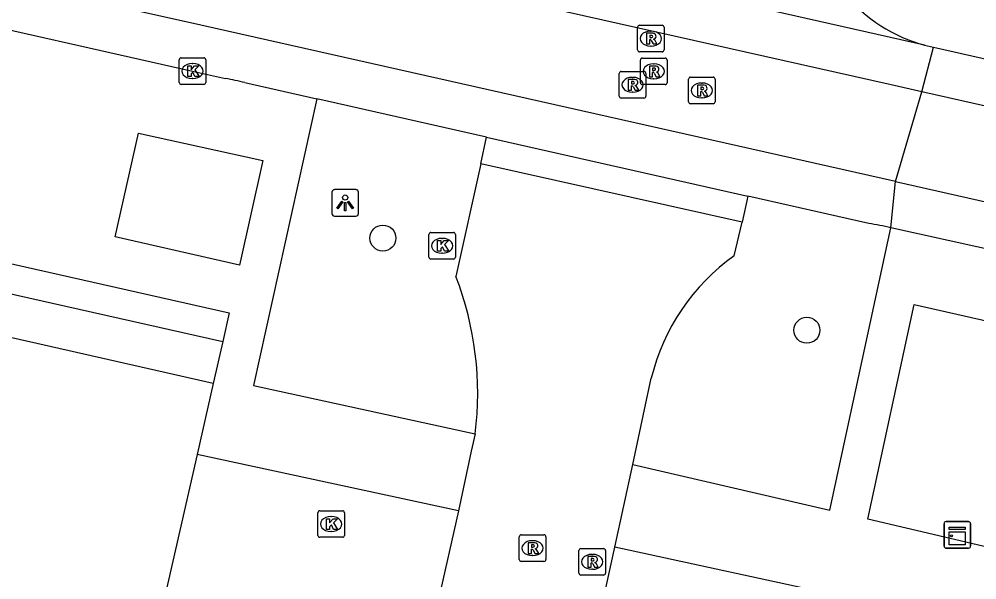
# Model space of a CAD drawing. Extents: x 161771 to 163125, y 382479 to 383177.
# Drawn here: x 162488.21 to 162524.24, y 382817.29 to 382838.37 of the extents above; entities that cross this region are included whole.
import ezdxf

# ---------------------------------------------------------------- set-up
doc = ezdxf.new("R2010")
doc.units = 0
for name, color, linetype in [('IMGEO_Boom', 7, 'Continuous'), ('IMGEO_Kast', 7, 'Continuous'), ('IMGEO_Kolk', 7, 'Continuous'), ('IMGEO_Lichtpunt', 7, 'Continuous'), ('IMGEO_Pand', 7, 'Continuous'), ('IMGEO_Rijbaan_lokaal_gesloten', 7, 'Continuous'), ('IMGEO_Rijbaan_lokaal_open', 7, 'Continuous'), ('IMGEO_Rioolput', 7, 'Continuous'), ('IMGEO_Voetpad_open', 7, 'Continuous')]:
    doc.layers.add(name, color=color, linetype=linetype)

msp = doc.modelspace()

# ---------------------------------------------------------------- linework, layer by layer
at = {"layer": 'IMGEO_Boom'}
for centre in [(162501.897, 382830.138), (162517.846, 382826.673)]:
    msp.add_circle(centre, 0.489, dxfattribs=at)
at = {"layer": 'IMGEO_Kast'}
for p, q in [((162523.004, 382818.553), (162523.004, 382819.394)), ((162523.004, 382819.394), (162523.004, 382818.553)), ((162523.079, 382819.478), (162523.92, 382819.478)), ((162523.92, 382819.478), (162523.079, 382819.478)), ((162524.004, 382819.403), (162524.004, 382818.562)), ((162524.004, 382818.562), (162524.004, 382819.403)), ((162523.929, 382818.478), (162523.088, 382818.478)), ((162523.088, 382818.478), (162523.929, 382818.478))]:
    msp.add_line(p, q, dxfattribs=at)
for points in [[(162523.199, 382819.268), (162523.799, 382819.268), (162523.799, 382819.183), (162523.199, 382819.183), (162523.199, 382819.268)], [(162523.199, 382819.093), (162523.799, 382819.093), (162523.799, 382818.604), (162523.199, 382818.604), (162523.199, 382819.093)]]:
    msp.add_lwpolyline(points, dxfattribs=at)
msp.add_circle((162523.283, 382818.942), 0.0377, dxfattribs=at)
for centre, start, end in [((162523.082, 382819.4), 92.4484, 184.2845), ((162523.082, 382819.4), 92.4484, 184.2845), ((162523.926, 382819.4), 2.4484, 94.2845), ((162523.926, 382819.4), 2.4484, 94.2845), ((162523.082, 382818.556), 182.4484, 274.2845), ((162523.082, 382818.556), 182.4484, 274.2845), ((162523.926, 382818.556), 272.4484, 4.2845), ((162523.926, 382818.556), 272.4484, 4.2845)]:
    msp.add_arc(centre, 0.0779, start, end, dxfattribs=at)
at = {"layer": 'IMGEO_Kolk'}
for p, q in [((162494.235, 382835.994), (162494.235, 382836.846)), ((162494.31, 382836.92), (162495.162, 382836.92)), ((162494.723, 382836.7), (162494.748, 382836.7)), ((162495.236, 382836.846), (162495.236, 382835.994)), ((162495.162, 382835.92), (162494.31, 382835.92)), ((162494.746, 382836.14), (162494.721, 382836.14)), ((162503.626, 382829.423), (162503.626, 382830.275)), ((162503.701, 382830.349), (162504.553, 382830.349)), ((162504.627, 382830.275), (162504.627, 382829.423)), ((162504.114, 382830.129), (162504.139, 382830.129)), ((162504.137, 382829.569), (162504.112, 382829.569)), ((162504.553, 382829.349), (162503.701, 382829.349)), ((162499.45, 382818.96), (162499.45, 382819.812)), ((162499.525, 382819.886), (162500.377, 382819.886)), ((162500.451, 382819.812), (162500.451, 382818.96)), ((162499.938, 382819.666), (162499.963, 382819.666)), ((162499.961, 382819.106), (162499.936, 382819.106)), ((162500.377, 382818.886), (162499.525, 382818.886))]:
    msp.add_line(p, q, dxfattribs=at)
for points in [[(162494.235, 382835.994), (162494.235, 382836.846)], [(162494.31, 382836.92), (162495.162, 382836.92)], [(162495.236, 382836.846), (162495.236, 382835.994)], [(162494.556, 382836.62), (162494.679, 382836.62), (162494.679, 382836.469), (162494.809, 382836.62), (162494.973, 382836.62), (162494.827, 382836.469), (162494.98, 382836.22), (162494.828, 382836.22), (162494.743, 382836.384), (162494.679, 382836.317), (162494.679, 382836.22), (162494.556, 382836.22), (162494.556, 382836.62)], [(162495.162, 382835.92), (162494.31, 382835.92)], [(162503.626, 382829.423), (162503.626, 382830.275)], [(162503.701, 382830.349), (162504.553, 382830.349)], [(162504.627, 382830.275), (162504.627, 382829.423)], [(162503.947, 382830.049), (162504.07, 382830.049), (162504.07, 382829.898), (162504.2, 382830.049), (162504.364, 382830.049), (162504.218, 382829.898), (162504.371, 382829.649), (162504.219, 382829.649), (162504.134, 382829.813), (162504.07, 382829.746), (162504.07, 382829.649), (162503.947, 382829.649), (162503.947, 382830.049)], [(162504.553, 382829.349), (162503.701, 382829.349)], [(162499.45, 382818.96), (162499.45, 382819.812)], [(162499.525, 382819.886), (162500.377, 382819.886)], [(162500.451, 382819.812), (162500.451, 382818.96)], [(162499.771, 382819.586), (162499.894, 382819.586), (162499.894, 382819.435), (162500.024, 382819.586), (162500.188, 382819.586), (162500.042, 382819.435), (162500.195, 382819.186), (162500.043, 382819.186), (162499.958, 382819.35), (162499.894, 382819.283), (162499.894, 382819.186), (162499.771, 382819.186), (162499.771, 382819.586)], [(162500.377, 382818.886), (162499.525, 382818.886)]]:
    msp.add_lwpolyline(points, dxfattribs=at)
for centre, start, end in [((162494.312, 382836.844), 91.552, 178.448), ((162494.312, 382836.844), 91.552, 178.448), ((162495.16, 382836.844), 1.552, 88.448), ((162495.16, 382836.844), 1.552, 88.448), ((162494.312, 382835.996), 181.552, 268.448), ((162494.312, 382835.996), 181.552, 268.448), ((162495.16, 382835.996), 271.552, 358.448), ((162495.16, 382835.996), 271.552, 358.448), ((162503.703, 382830.273), 91.552, 178.448), ((162503.703, 382830.273), 91.552, 178.448), ((162504.551, 382830.273), 1.552, 88.448), ((162504.551, 382830.273), 1.552, 88.448), ((162503.703, 382829.425), 181.552, 268.448), ((162503.703, 382829.425), 181.552, 268.448), ((162504.551, 382829.425), 271.552, 358.448), ((162504.551, 382829.425), 271.552, 358.448), ((162499.527, 382819.81), 91.552, 178.448), ((162499.527, 382819.81), 91.552, 178.448), ((162500.375, 382819.81), 1.552, 88.448), ((162500.375, 382819.81), 1.552, 88.448), ((162499.527, 382818.962), 181.552, 268.448), ((162499.527, 382818.962), 181.552, 268.448), ((162500.375, 382818.962), 271.552, 358.448), ((162500.375, 382818.962), 271.552, 358.448)]:
    msp.add_arc(centre, 0.0765, start, end, dxfattribs=at)
for centre, major_axis, ratio, start_param, end_param in [((162494.722, 382836.42), (-0.387, 0.002), 0.722429, 4.712389, 7.853982), ((162494.747, 382836.42), (-0.39, 0.002), 0.717154, 1.570796, 4.712389), ((162504.113, 382829.849), (-0.387, 0.002), 0.722429, 4.712389, 7.853982), ((162504.138, 382829.849), (-0.39, 0.002), 0.717154, 1.570796, 4.712389), ((162499.937, 382819.386), (-0.387, 0.002), 0.722429, 4.712389, 7.853982), ((162499.962, 382819.386), (-0.39, 0.002), 0.717154, 1.570796, 4.712389)]:
    msp.add_ellipse(centre, major_axis=major_axis, ratio=ratio, start_param=start_param, end_param=end_param, dxfattribs=at)
at = {"layer": 'IMGEO_Lichtpunt'}
for p, q in [((162500.883, 382831.96), (162500.075, 382831.96)), ((162500.883, 382831.96), (162500.075, 382831.96)), ((162499.981, 382831.865), (162499.981, 382831.058)), ((162499.981, 382831.865), (162499.981, 382831.058)), ((162500.977, 382831.058), (162500.977, 382831.865)), ((162500.977, 382831.058), (162500.977, 382831.865)), ((162500.075, 382830.964), (162500.883, 382830.964)), ((162500.075, 382830.964), (162500.883, 382830.964))]:
    msp.add_line(p, q, dxfattribs=at)
for points in [[(162500.355, 382831.529), (162500.394, 382831.501), (162500.206, 382831.239), (162500.168, 382831.266), (162500.355, 382831.529)], [(162500.457, 382831.481), (162500.504, 382831.481), (162500.504, 382831.159), (162500.457, 382831.159), (162500.457, 382831.481)], [(162500.567, 382831.501), (162500.605, 382831.528), (162500.792, 382831.266), (162500.753, 382831.238), (162500.567, 382831.501)]]:
    msp.add_lwpolyline(points, dxfattribs=at)
msp.add_circle((162500.48, 382831.663), 0.0994, dxfattribs=at)
for centre, start, end in [((162500.075, 382831.865), 90, 180), ((162500.075, 382831.865), 90, 180), ((162500.883, 382831.865), 0, 90), ((162500.883, 382831.865), 0, 90), ((162500.075, 382831.058), 180, 270), ((162500.075, 382831.058), 180, 270), ((162500.883, 382831.058), 270, 0), ((162500.883, 382831.058), 270, 360)]:
    msp.add_arc(centre, 0.0946, start, end, dxfattribs=at)
at = {"layer": 'IMGEO_Pand'}
for points in [[(162495.517, 382824.667), (162486.707, 382826.66)], [(162495.517, 382824.667), (162494.91, 382822.004)], [(162494.91, 382822.004), (162491.289, 382806.116), (162492.051, 382805.943), (162491.42, 382803.174), (162490.658, 382803.348)]]:
    msp.add_lwpolyline(points, dxfattribs=at)
at = {"layer": 'IMGEO_Rijbaan_lokaal_gesloten'}
for points in [[(162522.166, 382835.638), (162521.011, 382835.897), (162466.662, 382848.102), (162359.479, 382872.3)], [(162521.175, 382832.265), (162495.043, 382838.141), (162484.827, 382840.431), (162390.023, 382861.801), (162355.961, 382869.489)], [(162522.276, 382837.399), (162502.406, 382841.883)], [(162472.182, 382841.51), (162484.501, 382838.727), (162494.736, 382836.42), (162495.975, 382836.142)], [(162522.276, 382837.399), (162522.61, 382837.323)], [(162522.166, 382835.638), (162522.61, 382837.323)], [(162522.61, 382837.323), (162527.328, 382836.258), (162528.342, 382836.046)], [(162496.702, 382835.984), (162499.414, 382835.372)], [(162521.175, 382832.265), (162522.166, 382835.638)], [(163032.655, 382721.102), (163031.99, 382721.234), (162915.446, 382747.394), (162896.465, 382751.616), (162702.573, 382795.147), (162642.274, 382808.681), (162613.961, 382815.02), (162554.685, 382828.334), (162522.166, 382835.638)], [(162505.799, 382833.931), (162499.414, 382835.372)], [(162521.002, 382830.522), (162521.175, 382832.265)], [(162521.175, 382832.265), (162544.4, 382827.043), (162605.633, 382813.283), (162678.397, 382796.971), (162861.402, 382755.875), (162976.631, 382730.027), (163031.336, 382717.589), (163033.334, 382716.946), (163046.945, 382712.072)], [(162520.172, 382830.687), (162515.629, 382831.712)], [(162525.314, 382829.567), (162521.002, 382830.522)]]:
    msp.add_lwpolyline(points, dxfattribs=at)
for centre, radius, start, end in [((162494.287, 382826.623), 9.668, 75.5335, 79.9435), ((162519.208, 382823.67), 7.083, 75.3315, 82.1814)]:
    msp.add_arc(centre, radius, start, end, dxfattribs=at)
at = {"layer": 'IMGEO_Rijbaan_lokaal_open'}
for points in [[(162505.579, 382832.934), (162505.799, 382833.931)], [(162505.799, 382833.931), (162515.629, 382831.712)], [(162505.579, 382832.934), (162504.644, 382828.695)], [(162515.406, 382830.739), (162505.579, 382832.934)], [(162515.629, 382831.712), (162515.406, 382830.739)], [(162515.112, 382829.476), (162515.406, 382830.739)], [(162511.296, 382821.626), (162511.992, 382824.866)], [(162505.365, 382822.78), (162505.223, 382822.13), (162504.743, 382819.885)], [(162510.621, 382818.519), (162511.296, 382821.626)], [(162504.743, 382819.885), (162503.973, 382816.498)], [(162509.884, 382815.143), (162510.621, 382818.519)]]:
    msp.add_lwpolyline(points, dxfattribs=at)
for centre, radius, start, end in [((162523.704, 382842.915), 5.697, 219.0018, 255.4891), ((162519.726, 382822.993), 7.957, 125.4366, 166.3839), ((162493.319, 382824.313), 12.143, 352.7469, 21.1525)]:
    msp.add_arc(centre, radius, start, end, dxfattribs=at)
at = {"layer": 'IMGEO_Rioolput'}
for p, q in [((162511.55, 382838.142), (162512.402, 382838.142)), ((162511.475, 382837.216), (162511.475, 382838.068)), ((162511.963, 382837.922), (162511.988, 382837.922)), ((162512.476, 382838.068), (162512.476, 382837.216)), ((162511.986, 382837.362), (162511.961, 382837.362)), ((162512.402, 382837.142), (162511.55, 382837.142)), ((162511.583, 382835.983), (162511.583, 382836.835)), ((162511.658, 382836.909), (162512.51, 382836.909)), ((162512.071, 382836.689), (162512.096, 382836.689)), ((162512.584, 382836.835), (162512.584, 382835.983)), ((162510.79, 382835.478), (162510.79, 382836.33)), ((162510.865, 382836.404), (162511.717, 382836.404)), ((162511.791, 382836.33), (162511.791, 382835.478)), ((162511.278, 382836.184), (162511.303, 382836.184)), ((162512.094, 382836.129), (162512.069, 382836.129)), ((162513.394, 382835.265), (162513.394, 382836.117)), ((162513.469, 382836.191), (162514.321, 382836.191)), ((162513.882, 382835.971), (162513.907, 382835.971)), ((162514.395, 382836.117), (162514.395, 382835.265)), ((162511.301, 382835.624), (162511.276, 382835.624)), ((162512.51, 382835.909), (162511.658, 382835.909)), ((162511.717, 382835.404), (162510.865, 382835.404)), ((162513.905, 382835.411), (162513.88, 382835.411)), ((162514.321, 382835.191), (162513.469, 382835.191)), ((162507.103, 382818.98), (162507.955, 382818.98)), ((162507.028, 382818.054), (162507.028, 382818.906)), ((162507.516, 382818.76), (162507.541, 382818.76)), ((162508.029, 382818.906), (162508.029, 382818.054)), ((162509.27, 382817.538), (162509.27, 382818.39)), ((162509.345, 382818.464), (162510.197, 382818.464)), ((162510.271, 382818.39), (162510.271, 382817.538)), ((162507.955, 382817.98), (162507.103, 382817.98)), ((162507.539, 382818.2), (162507.514, 382818.2)), ((162509.758, 382818.244), (162509.783, 382818.244)), ((162509.781, 382817.684), (162509.756, 382817.684)), ((162510.197, 382817.464), (162509.345, 382817.464))]:
    msp.add_line(p, q, dxfattribs=at)
for points in [[(162511.55, 382838.142), (162512.402, 382838.142)], [(162511.475, 382837.216), (162511.475, 382838.068)], [(162512.064, 382837.84), (162511.812, 382837.842), (162511.812, 382837.442)], [(162511.99, 382837.761), (162511.936, 382837.761), (162511.936, 382837.68)], [(162512.476, 382838.068), (162512.476, 382837.216)], [(162511.812, 382837.442), (162511.936, 382837.442), (162511.936, 382837.604), (162511.947, 382837.604)], [(162511.936, 382837.68), (162511.988, 382837.68)], [(162511.994, 382837.575), (162512.065, 382837.442), (162512.205, 382837.442), (162512.14, 382837.568)], [(162512.402, 382837.142), (162511.55, 382837.142)], [(162511.583, 382835.983), (162511.583, 382836.835)], [(162511.658, 382836.909), (162512.51, 382836.909)], [(162512.584, 382836.835), (162512.584, 382835.983)], [(162510.79, 382835.478), (162510.79, 382836.33)], [(162510.865, 382836.404), (162511.717, 382836.404)], [(162511.791, 382836.33), (162511.791, 382835.478)], [(162512.172, 382836.607), (162511.92, 382836.609), (162511.92, 382836.209)], [(162511.92, 382836.209), (162512.044, 382836.209), (162512.044, 382836.371), (162512.055, 382836.371)], [(162512.098, 382836.528), (162512.044, 382836.528), (162512.044, 382836.447)], [(162512.044, 382836.447), (162512.096, 382836.447)], [(162512.102, 382836.342), (162512.173, 382836.209), (162512.313, 382836.209), (162512.248, 382836.335)], [(162511.379, 382836.102), (162511.127, 382836.104), (162511.127, 382835.704)], [(162511.305, 382836.023), (162511.251, 382836.023), (162511.251, 382835.942)], [(162511.251, 382835.942), (162511.303, 382835.942)], [(162513.394, 382835.265), (162513.394, 382836.117)], [(162513.469, 382836.191), (162514.321, 382836.191)], [(162514.395, 382836.117), (162514.395, 382835.265)], [(162511.127, 382835.704), (162511.251, 382835.704), (162511.251, 382835.866), (162511.262, 382835.866)], [(162511.309, 382835.837), (162511.38, 382835.704), (162511.52, 382835.704), (162511.455, 382835.83)], [(162512.51, 382835.909), (162511.658, 382835.909)], [(162513.983, 382835.889), (162513.731, 382835.891), (162513.731, 382835.491)], [(162513.731, 382835.491), (162513.855, 382835.491), (162513.855, 382835.653), (162513.866, 382835.653)], [(162513.909, 382835.81), (162513.855, 382835.81), (162513.855, 382835.729)], [(162513.855, 382835.729), (162513.907, 382835.729)], [(162513.913, 382835.624), (162513.984, 382835.491), (162514.124, 382835.491), (162514.059, 382835.617)], [(162511.717, 382835.404), (162510.865, 382835.404)], [(162514.321, 382835.191), (162513.469, 382835.191)], [(162507.103, 382818.98), (162507.955, 382818.98)], [(162507.028, 382818.054), (162507.028, 382818.906)], [(162507.617, 382818.678), (162507.365, 382818.68), (162507.365, 382818.28)], [(162508.029, 382818.906), (162508.029, 382818.054)], [(162507.365, 382818.28), (162507.489, 382818.28), (162507.489, 382818.442), (162507.5, 382818.442)], [(162507.543, 382818.599), (162507.489, 382818.599), (162507.489, 382818.518)], [(162507.489, 382818.518), (162507.541, 382818.518)], [(162507.547, 382818.413), (162507.618, 382818.28), (162507.758, 382818.28), (162507.693, 382818.406)], [(162509.27, 382817.538), (162509.27, 382818.39)], [(162509.345, 382818.464), (162510.197, 382818.464)], [(162510.271, 382818.39), (162510.271, 382817.538)], [(162507.955, 382817.98), (162507.103, 382817.98)], [(162509.859, 382818.162), (162509.607, 382818.164), (162509.607, 382817.764)], [(162509.607, 382817.764), (162509.731, 382817.764), (162509.731, 382817.926), (162509.742, 382817.926)], [(162509.785, 382818.083), (162509.731, 382818.083), (162509.731, 382818.002)], [(162509.731, 382818.002), (162509.783, 382818.002)], [(162509.789, 382817.897), (162509.86, 382817.764), (162510, 382817.764), (162509.935, 382817.89)], [(162510.197, 382817.464), (162509.345, 382817.464)]]:
    msp.add_lwpolyline(points, dxfattribs=at)
for centre, radius, start, end in [((162511.552, 382838.066), 0.0765, 91.552, 178.448), ((162511.552, 382838.066), 0.0765, 91.552, 178.448), ((162512.4, 382838.066), 0.0765, 1.552, 88.448), ((162512.4, 382838.066), 0.0765, 1.552, 88.448), ((162511.996, 382837.665), 0.0964, 77.0061, 93.1865), ((162512.01, 382837.722), 0.0378, 276.6634, 79.6772), ((162512.063, 382837.73), 0.109, 350.3612, 89.416), ((162511.946, 382837.551), 0.0533, 26.0293, 88.6989), ((162511.972, 382837.869), 0.19, 274.7715, 282.9687), ((162512.061, 382837.73), 0.112, 277.5842, 350.9817), ((162512.045, 382837.515), 0.108, 29.5134, 73.7905), ((162511.552, 382837.218), 0.0765, 181.552, 268.448), ((162511.552, 382837.218), 0.0765, 181.552, 268.448), ((162512.4, 382837.218), 0.0765, 271.552, 358.448), ((162512.4, 382837.218), 0.0765, 271.552, 358.448), ((162511.66, 382836.833), 0.0765, 91.552, 178.448), ((162511.66, 382836.833), 0.0765, 91.552, 178.448), ((162512.508, 382836.833), 0.0765, 1.552, 88.448), ((162512.508, 382836.833), 0.0765, 1.552, 88.448), ((162510.867, 382836.328), 0.0765, 91.552, 178.448), ((162510.867, 382836.328), 0.0765, 91.552, 178.448), ((162511.715, 382836.328), 0.0765, 1.552, 88.448), ((162511.715, 382836.328), 0.0765, 1.552, 88.448), ((162512.054, 382836.318), 0.0533, 26.0293, 88.6989), ((162512.08, 382836.636), 0.19, 274.7715, 282.9687), ((162512.104, 382836.432), 0.0964, 77.0061, 93.1865), ((162512.118, 382836.489), 0.0378, 276.6634, 79.6772), ((162512.171, 382836.497), 0.109, 350.3612, 89.416), ((162512.169, 382836.497), 0.112, 277.5842, 350.9817), ((162512.153, 382836.282), 0.108, 29.5134, 73.7905), ((162511.287, 382836.131), 0.19, 274.7715, 282.9687), ((162511.311, 382835.927), 0.0964, 77.0061, 93.1865), ((162511.325, 382835.984), 0.0378, 276.6634, 79.6772), ((162511.378, 382835.992), 0.109, 350.3612, 89.416), ((162511.376, 382835.992), 0.112, 277.5842, 350.9817), ((162511.66, 382835.985), 0.0765, 181.552, 268.448), ((162511.66, 382835.985), 0.0765, 181.552, 268.448), ((162512.508, 382835.985), 0.0765, 271.552, 358.448), ((162512.508, 382835.985), 0.0765, 271.552, 358.448), ((162513.471, 382836.115), 0.0765, 91.552, 178.448), ((162513.471, 382836.115), 0.0765, 91.552, 178.448), ((162514.319, 382836.115), 0.0765, 1.552, 88.448), ((162514.319, 382836.115), 0.0765, 1.552, 88.448), ((162511.261, 382835.813), 0.0533, 26.0293, 88.6989), ((162511.36, 382835.777), 0.108, 29.5134, 73.7905), ((162513.865, 382835.6), 0.0533, 26.0293, 88.6989), ((162513.891, 382835.918), 0.19, 274.7715, 282.9687), ((162513.915, 382835.714), 0.0964, 77.0061, 93.1865), ((162513.929, 382835.771), 0.0378, 276.6634, 79.6772), ((162513.982, 382835.779), 0.109, 350.3612, 89.416), ((162513.98, 382835.779), 0.112, 277.5842, 350.9817), ((162513.964, 382835.564), 0.108, 29.5134, 73.7905), ((162510.867, 382835.48), 0.0765, 181.552, 268.448), ((162510.867, 382835.48), 0.0765, 181.552, 268.448), ((162511.715, 382835.48), 0.0765, 271.552, 358.448), ((162511.715, 382835.48), 0.0765, 271.552, 358.448), ((162513.471, 382835.267), 0.0765, 181.552, 268.448), ((162513.471, 382835.267), 0.0765, 181.552, 268.448), ((162514.319, 382835.267), 0.0765, 271.552, 358.448), ((162514.319, 382835.267), 0.0765, 271.552, 358.448), ((162507.105, 382818.904), 0.0765, 91.552, 178.448), ((162507.105, 382818.904), 0.0765, 91.552, 178.448), ((162507.953, 382818.904), 0.0765, 1.552, 88.448), ((162507.953, 382818.904), 0.0765, 1.552, 88.448), ((162507.616, 382818.568), 0.109, 350.3612, 89.416), ((162507.499, 382818.389), 0.0533, 26.0293, 88.6989), ((162507.525, 382818.707), 0.19, 274.7715, 282.9687), ((162507.549, 382818.503), 0.0964, 77.0061, 93.1865), ((162507.563, 382818.56), 0.0378, 276.6634, 79.6772), ((162507.614, 382818.568), 0.112, 277.5842, 350.9817), ((162507.598, 382818.353), 0.108, 29.5134, 73.7905), ((162509.347, 382818.388), 0.0765, 91.552, 178.448), ((162509.347, 382818.388), 0.0765, 91.552, 178.448), ((162510.195, 382818.388), 0.0765, 1.552, 88.448), ((162510.195, 382818.388), 0.0765, 1.552, 88.448), ((162507.105, 382818.056), 0.0765, 181.552, 268.448), ((162507.105, 382818.056), 0.0765, 181.552, 268.448), ((162507.953, 382818.056), 0.0765, 271.552, 358.448), ((162507.953, 382818.056), 0.0765, 271.552, 358.448), ((162509.741, 382817.873), 0.0533, 26.0293, 88.6989), ((162509.767, 382818.191), 0.19, 274.7715, 282.9687), ((162509.791, 382817.987), 0.0964, 77.0061, 93.1865), ((162509.805, 382818.044), 0.0378, 276.6634, 79.6772), ((162509.858, 382818.052), 0.109, 350.3612, 89.416), ((162509.856, 382818.052), 0.112, 277.5842, 350.9817), ((162509.84, 382817.837), 0.108, 29.5134, 73.7905), ((162509.347, 382817.54), 0.0765, 181.552, 268.448), ((162509.347, 382817.54), 0.0765, 181.552, 268.448), ((162510.195, 382817.54), 0.0765, 271.552, 358.448), ((162510.195, 382817.54), 0.0765, 271.552, 358.448)]:
    msp.add_arc(centre, radius, start, end, dxfattribs=at)
for centre, major_axis, ratio, start_param, end_param in [((162511.962, 382837.642), (-0.387, 0.002), 0.722429, 4.712389, 7.853982), ((162511.987, 382837.642), (-0.39, 0.002), 0.717154, 1.570796, 4.712389), ((162512.07, 382836.409), (-0.387, 0.002), 0.722429, 4.712389, 7.853982), ((162512.095, 382836.409), (-0.39, 0.002), 0.717154, 1.570796, 4.712389), ((162511.277, 382835.904), (-0.387, 0.002), 0.722429, 4.712389, 7.853982), ((162511.302, 382835.904), (-0.39, 0.002), 0.717154, 1.570796, 4.712389), ((162513.881, 382835.691), (-0.387, 0.002), 0.722429, 4.712389, 7.853982), ((162513.906, 382835.691), (-0.39, 0.002), 0.717154, 1.570796, 4.712389), ((162507.515, 382818.48), (-0.387, 0.002), 0.722429, 4.712389, 7.853982), ((162507.54, 382818.48), (-0.39, 0.002), 0.717154, 1.570796, 4.712389), ((162509.757, 382817.964), (-0.387, 0.002), 0.722429, 4.712389, 7.853982), ((162509.782, 382817.964), (-0.39, 0.002), 0.717154, 1.570796, 4.712389)]:
    msp.add_ellipse(centre, major_axis=major_axis, ratio=ratio, start_param=start_param, end_param=end_param, dxfattribs=at)
at = {"layer": 'IMGEO_Voetpad_open'}
for points in [[(162399.183, 382849.193), (162496.113, 382827.334), (162495.87, 382826.244)], [(162499.414, 382835.372), (162497.034, 382824.601), (162505.365, 382822.78)], [(162492.709, 382834.089), (162497.375, 382833.06), (162496.498, 382829.119), (162491.825, 382830.191), (162492.709, 382834.089)], [(162511.296, 382821.626), (162518.707, 382819.904), (162521.002, 382830.522)], [(162487.066, 382828.236), (162495.87, 382826.244)], [(162541.793, 382823.159), (162539.95, 382814.921), (162520.133, 382819.569), (162521.883, 382827.641), (162524.697, 382827.007)], [(162495.87, 382826.244), (162495.517, 382824.667)], [(162504.743, 382819.885), (162494.91, 382822.004)], [(162519.291, 382816.631), (162510.621, 382818.519)]]:
    msp.add_lwpolyline(points, dxfattribs=at)

doc.saveas('drawing.dxf')
